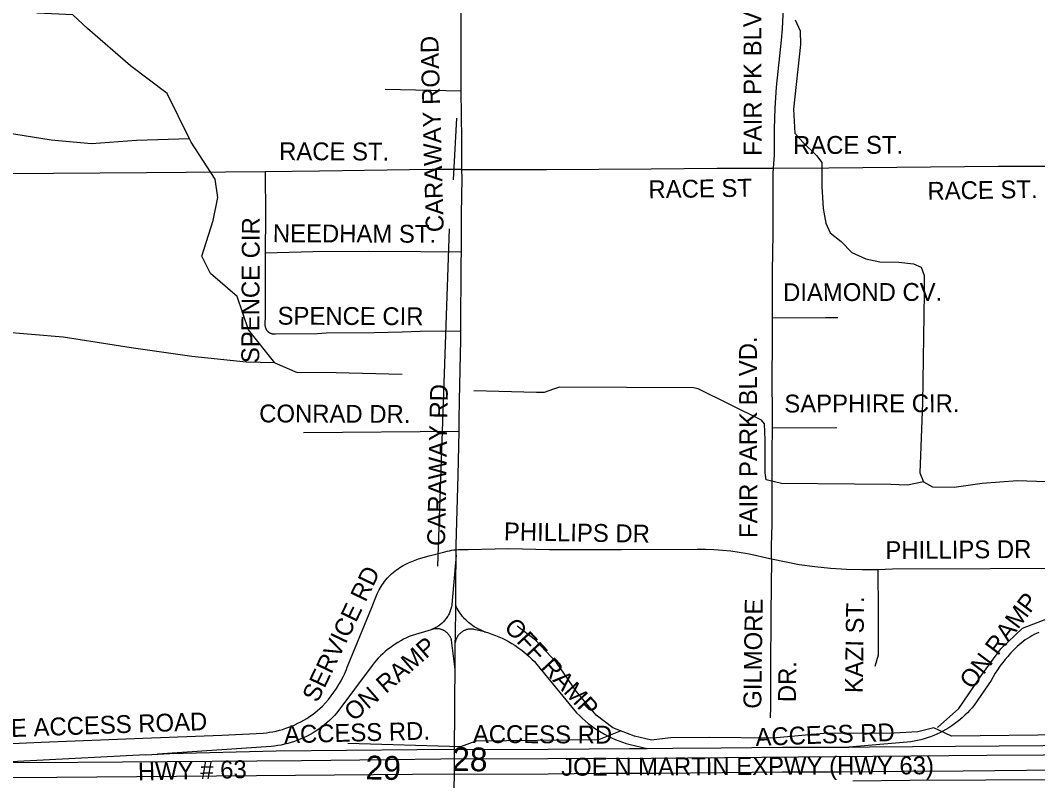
# Model space of a CAD drawing. Extents: x 1670563 to 1761545, y 515755 to 578944.
# Drawn here: x 1702422 to 1706695, y 539004 to 542198 of the extents above; entities that cross this region are included whole.
import ezdxf

# ---------------------------------------------------------------- set-up
doc = ezdxf.new("R2010")
doc.units = 0
for name, color, linetype in [('5_sectionlines', 7, 'Continuous'), ('62_text', 7, 'Continuous'), ('SHP_LINE', 7, 'Continuous'), ('STREETCL', 7, 'Continuous'), ('STRNAMES', 7, 'Continuous')]:
    doc.layers.add(name, color=color, linetype=linetype)

msp = doc.modelspace()

# ---------------------------------------------------------------- linework, layer by layer
at = {"layer": '5_sectionlines'}
for p, q in [((1704241.2, 541528.8), (1704255.8, 541787)), ((1704175, 539905.4), (1704224.7, 541322.6))]:
    msp.add_line(p, q, dxfattribs=at)
at = {"layer": 'SHP_LINE'}
for points in [[(1703132, 541701), (1703038, 541891), (1702884, 542008), (1702704, 542164), (1702642, 542221), (1702494, 542228), (1702426, 542339), (1702298, 542507), (1702207, 542618), (1702098, 542669), (1701785, 542769), (1701665, 542785), (1701585, 542773), (1701433, 542722), (1701301, 542710), (1701174, 542773), (1700679, 543046)], [(1703132, 541701), (1702909, 541693), (1702721, 541679), (1702551, 541695), (1702360, 541726), (1702102, 541870), (1701894, 541957), (1701856, 542029), (1701847, 542248), (1701779, 542288), (1701690, 542340), (1701567, 542369)], [(1705676, 542200), (1705698, 542155), (1705699, 542097), (1705670, 541826), (1705675, 541725), (1705709, 541687), (1705766, 541631), (1705788, 541601), (1705788, 541501), (1705794, 541408), (1705805, 541347), (1705824, 541306), (1705869, 541269), (1705915, 541223), (1705973, 541197), (1706032, 541184), (1706112, 541183), (1706173, 541176), (1706206, 541161), (1706218, 541126), (1706219, 541053), (1706211, 540591), (1706200, 540298), (1706216, 540259)], [(1703491, 540759), (1703380, 540898), (1703332, 541038), (1703220, 541135), (1703184, 541208), (1703232, 541357), (1703251, 541454), (1703240, 541531), (1703139, 541687), (1703132, 541701)], [(1703491, 540759), (1703371, 540763), (1703142, 540786), (1702887, 540822), (1702602, 540868), (1702334, 540890), (1702124, 540919), (1701956, 540925), (1701874, 540931), (1701687, 541020), (1701634, 541030)], [(1703491, 540759), (1703584, 540719), (1703693, 540721), (1704026, 540712)], [(1706216, 540259), (1706148, 540245), (1706079, 540248), (1705619, 540253), (1705554, 540268), (1705551, 540297), (1705551, 540436), (1705548, 540503), (1705535, 540519), (1705269, 540650), (1705250, 540654), (1704687, 540657), (1704661, 540649), (1704622, 540635), (1704590, 540635), (1704326, 540642)], [(1706216, 540259), (1706253, 540238), (1706344, 540237), (1706462, 540254), (1706610, 540265), (1706729, 540261)], [(1706274, 539228), (1706364, 539307), (1706463, 539453), (1706541, 539558), (1706631, 539645), (1706781, 539702), (1706835, 539717), (1706844, 539741), (1706850, 539870)], [(1704943, 539214), (1704910, 539226), (1704840, 539280), (1704756, 539380), (1704674, 539501), (1704586, 539595), (1704508, 539653)], [(1704852, 539177), (1704943, 539214)], [(1706259, 539226), (1706192, 539210), (1706093, 539204), (1705797, 539202), (1705582, 539183), (1705318, 539186), (1705153, 539184), (1705073, 539175), (1705002, 539191), (1704943, 539214)], [(1707336, 539191), (1706953, 539197), (1706816, 539197), (1706333, 539191), (1706259, 539226)], [(1703797, 539162), (1704272, 539148), (1704337, 539171), (1704852, 539177)]]:
    msp.add_lwpolyline(points, dxfattribs=at)
at = {"layer": 'STREETCL'}
for points in [[(1704276.9, 541572.3), (1704276.1, 541698.7), (1704273, 541900.4), (1704273, 542051.7), (1704273.1, 542296.6), (1704274.1, 542487.9), (1704274.2, 542625.7)], [(1705585.6, 541578.1), (1705589.6, 541632), (1705590.3, 541742.2), (1705592.5, 541830.1), (1705597.6, 541917.9), (1705618.8, 542114.8), (1705623.3, 542163.1), (1705628.1, 542250.8)], [(1704273, 541900.4), (1703954.5, 541908.4)], [(1703450.5, 541562.3), (1702951.2, 541558), (1702169.6, 541551.6), (1702056.6, 541550.3)], [(1703450.5, 541562.3), (1703451.8, 541377.7), (1703450, 541222)], [(1704276.9, 541572.3), (1704151.2, 541571.8), (1703678.6, 541564.3), (1703450.5, 541562.3)], [(1704274.2, 541226.6), (1704275.5, 541385.2), (1704277.2, 541533.9), (1704276.9, 541572.3)], [(1704276.9, 541572.3), (1704631.3, 541571.2), (1705072.2, 541574.7), (1705349.2, 541577), (1705585.6, 541578.1)], [(1705580.7, 540948.1), (1705580.7, 540990.5), (1705581.9, 541145.9), (1705583.7, 541299.8), (1705583.7, 541454), (1705584, 541556.3), (1705585.6, 541578.1)], [(1705585.6, 541578.1), (1705818.5, 541579.2), (1706531.1, 541585.3), (1706922.2, 541585.3)], [(1703450, 541222), (1703449.7, 541193.9), (1703449.8, 540958.2), (1703449.3, 540920.5), (1703449.3, 540919.1), (1703449.3, 540917.8), (1703449.4, 540916.5), (1703449.6, 540915.1), (1703449.8, 540913.8), (1703450, 540912.5), (1703450.3, 540911.2), (1703450.6, 540909.9), (1703451, 540908.6), (1703451.4, 540907.3), (1703451.8, 540906.1), (1703452.3, 540904.8), (1703452.9, 540903.6), (1703453.5, 540902.4), (1703454.1, 540901.2), (1703454.7, 540900), (1703455.4, 540898.9), (1703456.2, 540897.8), (1703457, 540896.7), (1703457.8, 540895.6), (1703458.6, 540894.6), (1703459.5, 540893.6), (1703460.5, 540892.6), (1703461.4, 540891.7), (1703462.4, 540890.8)], [(1703450, 541222), (1703651.7, 541227.2), (1703882.8, 541228.3), (1704103.6, 541227.2), (1704274.2, 541226.6)], [(1704271.8, 540893.4), (1704273.8, 541179.7), (1704274.2, 541226.6)], [(1705580.8, 540485.9), (1705581, 540538.2), (1705580.1, 540693.6), (1705580.7, 540846.3), (1705580.7, 540948.1)], [(1705580.7, 540948.1), (1705803.2, 540949.4), (1705855.5, 540950.6)], [(1703462.4, 540890.8), (1703463.4, 540889.9), (1703464.5, 540889.1), (1703465.5, 540888.3), (1703466.6, 540887.6), (1703467.8, 540886.8), (1703468.9, 540886.1), (1703470.1, 540885.5), (1703471.3, 540884.9), (1703472.5, 540884.3), (1703473.7, 540883.8), (1703475, 540883.4), (1703476.3, 540882.9), (1703477.5, 540882.5), (1703478.8, 540882.2), (1703480.1, 540881.9), (1703481.5, 540881.6), (1703482.8, 540881.4), (1703484.1, 540881.3), (1703485.4, 540881.2), (1703486.8, 540881.1), (1703488.1, 540881.1), (1703489.5, 540881.1), (1703490.8, 540881.2), (1703492.1, 540881.3), (1703493.5, 540881.4), (1703669.9, 540883.5), (1703706.6, 540885), (1703908.1, 540887.6), (1704025.2, 540889.7), (1704063.5, 540891.6), (1704101.8, 540892.7), (1704271.8, 540893.4)], [(1704264.8, 540472.6), (1704265.7, 540516.9), (1704266.3, 540603.1), (1704271.5, 540856), (1704271.8, 540893.4)], [(1703611.8, 540467.4), (1704264.8, 540472.6)], [(1704252.8, 539974.5), (1704253, 539993.9), (1704261.1, 540285.9), (1704264.8, 540472.6)], [(1705577.5, 539936.2), (1705576.8, 539992.5), (1705579.2, 540080.5), (1705579.5, 540233.3), (1705580.4, 540386.3), (1705580.8, 540485.9)], [(1705580.8, 540485.9), (1705852, 540487.8)], [(1704252.8, 539974.5), (1704262.9, 539975.3), (1704273, 539975.8), (1704283.2, 539976), (1704293.3, 539975.8), (1704303.4, 539975.3), (1704474, 539978.9), (1704644.8, 539975.1), (1704947.2, 539975.9), (1705264.8, 539977.4), (1705300.2, 539977), (1705335.5, 539975.5), (1705370.7, 539972.8), (1705405.9, 539969.1), (1705440.9, 539964.2), (1705475.7, 539958.2), (1705510.4, 539951.1), (1705544.8, 539942.9), (1705577.5, 539936.2)], [(1702355.1, 539158.9), (1702509.3, 539165.4), (1702936.4, 539182.2), (1703268.7, 539195.2), (1703441.4, 539203.9), (1703455.2, 539205.4), (1703469, 539207.4), (1703482.7, 539209.8), (1703496.4, 539212.7), (1703509.9, 539216), (1703523.3, 539219.8), (1703536.6, 539224.1), (1703549.7, 539228.7), (1703562.6, 539233.8), (1703575.4, 539239.4), (1703588, 539245.3), (1703600.4, 539251.7), (1703612.6, 539258.5), (1703624.5, 539265.7), (1703636.2, 539273.3), (1703647.6, 539281.2), (1703658.8, 539289.6), (1703669.6, 539298.3), (1703680.2, 539307.4), (1703690.5, 539316.8), (1703703.2, 539330.9), (1703715.5, 539345.5), (1703727.3, 539360.5), (1703738.6, 539375.9), (1703749.3, 539391.7), (1703759.5, 539407.8), (1703769.2, 539424.2), (1703774.2, 539433.4), (1703779, 539442.8), (1703783.4, 539452.3), (1703787.5, 539461.9), (1703791.4, 539471.7), (1703794.9, 539481.5), (1703798.2, 539491.5), (1703896.7, 539729.4), (1703917.8, 539781.8), (1703921.1, 539789.8), (1703924.7, 539797.6), (1703928.6, 539805.3), (1703932.8, 539812.8), (1703937.2, 539820.3), (1703941.9, 539827.5), (1703946.8, 539834.6), (1703952, 539841.5), (1703957.4, 539848.2), (1703963, 539854.8), (1703968.9, 539861.1), (1703974.9, 539867.3), (1703981.2, 539873.2), (1703987.7, 539878.9), (1703994.3, 539884.3), (1704001.2, 539889.6), (1704008.2, 539894.6), (1704015.4, 539899.3), (1704022.8, 539903.8), (1704030.3, 539908.1), (1704037.9, 539912.1), (1704051.8, 539918.7), (1704065.8, 539924.9), (1704080, 539930.6), (1704094.5, 539935.9), (1704109, 539940.7), (1704123.7, 539945.1), (1704138.6, 539949), (1704204.8, 539965.9), (1704214.3, 539968.2), (1704223.9, 539970.2), (1704233.5, 539972), (1704243.1, 539973.4), (1704252.8, 539974.5)], [(1704252.6, 539952.2), (1704234.3, 539744), (1704233.6, 539739.5), (1704232.7, 539735.1), (1704231.7, 539730.7), (1704230.6, 539726.3), (1704229.3, 539722), (1704227.8, 539717.7), (1704226.2, 539713.5), (1704224.4, 539709.3), (1704222.6, 539705.2), (1704220.5, 539701.2), (1704218.4, 539697.3), (1704216, 539693.4), (1704213.6, 539689.6), (1704211, 539685.9), (1704208.3, 539682.3), (1704205.5, 539678.7), (1704202.6, 539675.3), (1704199.5, 539672), (1704196.4, 539668.8), (1704193.1, 539665.7), (1704189.7, 539662.7), (1704186.2, 539659.8), (1704182.6, 539657.1), (1704179, 539654.5), (1704175.2, 539652), (1704171.3, 539649.6), (1704167.4, 539647.4), (1704163.4, 539645.3), (1704159.3, 539643.4), (1704155.2, 539641.6), (1704151, 539639.9), (1704146.8, 539638.4)], [(1704250.4, 539740.1), (1704251.3, 539832.6), (1704252.6, 539952.2)], [(1704252.6, 539952.2), (1704252.8, 539974.5)], [(1705577.5, 539936.2), (1705574.4, 539704.5), (1705572.5, 539467.7), (1705573.4, 539314.7), (1705571.4, 539268.1)], [(1705577.5, 539936.2), (1705693.1, 539912.5), (1705759, 539903.7), (1705825.2, 539897.3), (1705891.5, 539893.1), (1705957.9, 539891.2), (1706024.4, 539891.7)], [(1706024.4, 539891.7), (1706024.8, 539714.2), (1706024.5, 539531.1), (1706010.6, 539483.6)], [(1706024.4, 539891.7), (1706085.9, 539894.1), (1706904.4, 539897.5)], [(1704248.9, 539585.1), (1704249, 539605.7), (1704250.4, 539740.1)], [(1704371.2, 539629.7), (1704328.2, 539651.1), (1704322, 539655.3), (1704316, 539659.7), (1704310.1, 539664.3), (1704304.3, 539669.1), (1704298.7, 539674.1), (1704293.3, 539679.3), (1704288.1, 539684.6), (1704283.1, 539690.2), (1704278.3, 539695.9), (1704273.6, 539701.8), (1704269.2, 539707.8), (1704265, 539714), (1704261, 539720.4), (1704257.2, 539726.8), (1704253.7, 539733.4), (1704250.4, 539740.1)], [(1704146.8, 539638.4), (1704067.6, 539614.3), (1704055.3, 539609.3), (1704043.2, 539603.9), (1704031.3, 539598), (1704019.6, 539591.7), (1704008.1, 539585.1), (1703996.8, 539578.1), (1703985.8, 539570.6), (1703975, 539562.9), (1703964.5, 539554.7), (1703954.3, 539546.2), (1703944.4, 539537.4), (1703934.8, 539528.2), (1703925.5, 539518.7), (1703916.6, 539508.9), (1703907.9, 539498.8), (1703899.7, 539488.4), (1703751.7, 539288.7), (1703742, 539278), (1703731.9, 539267.6), (1703721.4, 539257.7), (1703710.6, 539248), (1703699.5, 539238.8), (1703688, 539229.9), (1703676.3, 539221.4), (1703664.3, 539213.4), (1703652, 539205.7), (1703639.5, 539198.5), (1703626.7, 539191.7), (1703613.7, 539185.4), (1703600.4, 539179.5), (1703587, 539174.1), (1703573.4, 539169.1), (1703559.7, 539164.6), (1703545.8, 539160.6), (1703531.7, 539157.1), (1703517.6, 539154), (1703503.4, 539151.4), (1703489, 539149.4), (1703474.7, 539147.8), (1702998.2, 539116.1)], [(1704248.1, 539471.8), (1704233, 539594.4), (1704232.4, 539596.6), (1704231.7, 539598.8), (1704230.9, 539600.9), (1704230, 539603), (1704229.1, 539605.1), (1704228.1, 539607.2), (1704227, 539609.2), (1704225.9, 539611.1), (1704224.7, 539613.1), (1704223.4, 539614.9), (1704222.1, 539616.8), (1704220.7, 539618.6), (1704219.2, 539620.3), (1704217.7, 539622), (1704216.1, 539623.6), (1704214.5, 539625.2), (1704212.8, 539626.7), (1704211.1, 539628.2), (1704209.3, 539629.6), (1704207.4, 539630.9), (1704205.6, 539632.2), (1704203.6, 539633.4), (1704201.7, 539634.5), (1704199.7, 539635.6), (1704197.6, 539636.6), (1704195.5, 539637.5), (1704193.4, 539638.4), (1704191.3, 539639.2), (1704189.1, 539639.9), (1704186.9, 539640.5), (1704184.7, 539641), (1704182.5, 539641.5), (1704180.3, 539641.9), (1704178, 539642.2), (1704175.8, 539642.5), (1704173.5, 539642.6), (1704171.2, 539642.7), (1704169, 539642.7), (1704166.7, 539642.6), (1704164.4, 539642.5), (1704162.2, 539642.2), (1704159.9, 539641.9), (1704157.7, 539641.5), (1704155.4, 539641.1), (1704153.2, 539640.5), (1704151.1, 539639.9), (1704148.9, 539639.2), (1704146.8, 539638.4)], [(1704371.2, 539629.7), (1704327.9, 539639.8), (1704325.7, 539640.2), (1704323.4, 539640.6), (1704321.2, 539640.8), (1704318.9, 539641), (1704316.6, 539641.1), (1704314.3, 539641.1), (1704312, 539641.1), (1704309.8, 539641), (1704307.5, 539640.8), (1704305.2, 539640.5), (1704303, 539640.1), (1704300.7, 539639.7), (1704298.5, 539639.1), (1704296.3, 539638.6), (1704294.1, 539637.9), (1704291.9, 539637.1), (1704289.8, 539636.3), (1704287.7, 539635.4), (1704285.6, 539634.5), (1704283.6, 539633.5), (1704281.6, 539632.4), (1704279.6, 539631.2), (1704277.7, 539630), (1704275.8, 539628.7), (1704274, 539627.3), (1704272.2, 539625.9), (1704270.5, 539624.4), (1704268.8, 539622.8), (1704267.2, 539621.2), (1704265.6, 539619.6), (1704264.1, 539617.9), (1704262.6, 539616.1), (1704261.2, 539614.3), (1704259.9, 539612.5), (1704258.6, 539610.6), (1704257.4, 539608.6), (1704256.3, 539606.6), (1704255.2, 539604.6), (1704254.2, 539602.6), (1704253.3, 539600.5), (1704252.4, 539598.4), (1704251.7, 539596.2), (1704250.9, 539594), (1704250.3, 539591.8), (1704249.8, 539589.6), (1704249.3, 539587.4), (1704248.9, 539585.1)], [(1704371.2, 539629.7), (1704373.6, 539629), (1704388.4, 539624.7), (1704402.9, 539619.9), (1704417.3, 539614.6), (1704431.5, 539608.8), (1704445.4, 539602.5), (1704459.2, 539595.8), (1704472.7, 539588.6), (1704486, 539580.9), (1704499, 539572.8), (1704511.7, 539564.2), (1704524.1, 539555.2), (1704536.2, 539545.8), (1704548, 539536), (1704559.4, 539525.8), (1704570.4, 539515.2), (1704581.1, 539504.2), (1704591.5, 539492.9), (1704758.4, 539289.3), (1704770, 539277.6), (1704782, 539266.3), (1704794.4, 539255.3), (1704807.2, 539244.9), (1704820.3, 539234.8), (1704833.7, 539225.2), (1704847.5, 539216), (1704861.6, 539207.3), (1704875.9, 539199.1), (1704890.5, 539191.4), (1704905.4, 539184.2), (1704920.5, 539177.5), (1704935.8, 539171.3), (1704951.3, 539165.6), (1704967, 539160.4), (1704982.9, 539155.8), (1705055.2, 539139.5)], [(1706700.4, 539627.1), (1706690.5, 539622.6), (1706680.6, 539617.8), (1706671, 539612.7), (1706661.6, 539607.2), (1706652.3, 539601.4), (1706643.2, 539595.3), (1706634.4, 539588.9), (1706625.8, 539582.2), (1706617.4, 539575.2), (1706609.3, 539567.9), (1706601.4, 539560.3), (1706593.8, 539552.5), (1706581.6, 539539.7), (1706569.7, 539526.5), (1706558.3, 539513), (1706547.3, 539499.1), (1706536.8, 539484.9), (1706526.7, 539470.3), (1706517.1, 539455.5), (1706507.9, 539440.3), (1706499.3, 539424.9), (1706428.4, 539321.5), (1706419.3, 539310.4), (1706409.9, 539299.7), (1706400, 539289.3), (1706389.8, 539279.2), (1706379.3, 539269.5), (1706368.4, 539260.1), (1706357.3, 539251.2), (1706345.8, 539242.6), (1706334.1, 539234.4), (1706322, 539226.6), (1706309.7, 539219.2), (1706297.2, 539212.3), (1706284.4, 539205.8), (1706271.5, 539199.7), (1706258.3, 539194.1), (1706244.9, 539189), (1706231.4, 539184.3), (1706217.7, 539180), (1706203.9, 539176.3), (1706189.9, 539173), (1706175.9, 539170.2), (1706161.8, 539167.8), (1706147.5, 539166), (1705901.5, 539145.4)], [(1704248.1, 539471.8), (1704248.9, 539585.1)], [(1704242.2, 538749.4), (1704243.8, 538921.5), (1704246.1, 539081.5), (1704247.3, 539349.4), (1704248.1, 539471.8)], [(1702327, 539079.8), (1702663.5, 539081.7), (1703603, 539089.6), (1703971.5, 539093), (1704187.6, 539095.4), (1704637, 539096.7), (1705071.9, 539099.4), (1705535.3, 539103.2), (1706003, 539107.6), (1706482.2, 539110.9), (1706958.1, 539114.3), (1707436.3, 539118.1), (1707905, 539121.5), (1708381.8, 539123.9), (1708647.9, 539126.8), (1708667, 539127.1)], [(1702949, 539113.4), (1703050.2, 539118.9), (1703496.5, 539129.5), (1704087, 539135.4), (1704638.3, 539136.2), (1704810.8, 539137.8), (1704980.9, 539138.7), (1705055.2, 539139.5)], [(1705055.2, 539139.5), (1705162.2, 539140.6), (1705365.9, 539141.7), (1705623, 539144.3), (1705901.5, 539145.4)], [(1705901.5, 539145.4), (1705988.2, 539145.7), (1706350.1, 539149), (1706716.7, 539151.8), (1707071.7, 539154.7), (1707431, 539157.7), (1707597.1, 539158.5)], [(1702949, 539113.4), (1702327, 539079.8)], [(1701997.2, 539015.5), (1702146.7, 539016.7), (1702574.4, 539018.9), (1703414, 539025.6), (1704069, 539031.2), (1704639.2, 539033.4), (1704856.7, 539035.1), (1705103.8, 539036.3), (1705369.3, 539038.4), (1705622.1, 539041.1), (1705863.8, 539041.7), (1706133.5, 539044.1), (1706382.6, 539046.1), (1706780.8, 539049.8), (1707314.6, 539053.4), (1707858.5, 539057.5), (1708380.1, 539062.2), (1708515.1, 539056)], [(1705918.1, 539003.6), (1706158, 539005.9), (1706477.2, 539007.6), (1706794.4, 539009.7), (1707114.6, 539012.4), (1707431.8, 539014.8), (1707752.8, 539017.2), (1707938.5, 539019.9), (1708064.5, 539020.2)]]:
    msp.add_lwpolyline(points, dxfattribs=at)

# ---------------------------------------------------------------- texts
at = {"layer": '62_text'}
for s, p in [('28', (1704234.6, 539045.6)), ('29', (1703870.8, 539009.6))]:
    msp.add_text(s, height=100, rotation=358.9311, dxfattribs=at).set_placement(p)
at = {"layer": 'STRNAMES'}
for s, rotation, p in [('FAIR PK BLVD.', 90.1167, (1705535.5, 541629.4)), ('CARAWAY ROAD', 91.6355, (1704200.6, 541309.8)), ('RACE ST.', 359.7723, (1703508.6, 541611.3)), ('RACE ST.', 0.1167, (1705667.6, 541637.2)), ('RACE ST', 1, (1705060.7, 541450.6)), ('RACE ST.', 1, (1706232.8, 541444.4)), ('SPENCE CIR', 89.7723, (1703425, 540758.2)), ('NEEDHAM ST.', 359.7723, (1703482.4, 541266.6)), ('DIAMOND CV.', 0.1167, (1705625.8, 541018.8)), ('SPENCE CIR', 359.7723, (1703502.2, 540920)), ('FAIR PARK BLVD.', 90.1167, (1705517.4, 540023.6)), ('CARAWAY RD', 88.9198, (1704205.5, 539990)), ('SAPPHIRE CIR.', 0.1167, (1705631.1, 540550.9)), ('CONRAD DR.', 359.7723, (1703425, 540509.6)), ('PHILLIPS DR', 359.0269, (1704452.6, 540014.3)), ('PHILLIPS DR', 0.4617, (1706055.8, 539935.1)), ('SERVICE RD', 64.4428, (1703670.3, 539328.6)), ('GILMORE ', 89.2094, (1705533.9, 539305.9)), ('KAZI ST.', 89.1167, (1705960.2, 539371.6)), ('ON RAMP', 52.9409, (1706420.6, 539383.6)), ('OFF RAMP', 312.836, (1704449.8, 539645.3)), ('ON RAMP', 41.1043, (1703822.7, 539250)), ('DR.', 89.2094, (1705679.1, 539333.4)), ('BROWNS LANE ACCESS ROAD', 2.0439, (1701709.7, 539163.3)), ('ACCESS RD.', 1.5303, (1703530.4, 539160.8)), ('ACCESS RD', 359.7031, (1704322.4, 539163)), ('ACCESS RD', 2.112, (1705511, 539149.7)), ('HWY # 63', 1.3282, (1702916.5, 539004.7)), ('JOE N MARTIN EXPWY (HWY 63)', 0.2311, (1704693.7, 539024.9))]:
    msp.add_text(s, height=75, rotation=rotation, dxfattribs=at).set_placement(p)

doc.saveas('drawing.dxf')
